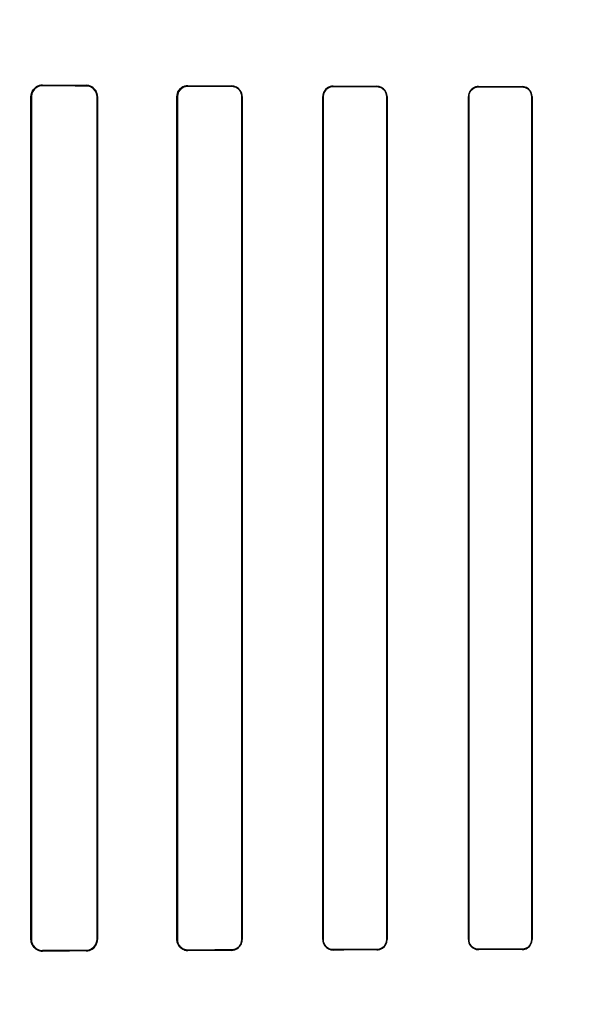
# Model space of a CAD drawing. Header units: millimetres. Extents: x 0 to 297, y 0 to 210.
# Tile 442 of 499: x 242.245 to 242.383, y 158.269 to 158.506. Entities that reach past the tile are written whole.
import ezdxf

# ---------------------------------------------------------------- set-up
doc = ezdxf.new("R2010")
doc.units = ezdxf.units.MM
doc.header["$LTSCALE"] = 16.335
doc.layers.get('0').update_dxf_attribs({"linetype": 'CONTINUOUS'})
for name, color, linetype in [('AXES_REF', 7, 'CONTINUOUS'), ('INTFCLR_1', 7, 'CONTINUOUS'), ('INTFCLR_72935', 7, 'CONTINUOUS')]:
    doc.layers.add(name, color=color, linetype=linetype)

msp = doc.modelspace()

# ---------------------------------------------------------------- linework, layer by layer
at = {"color": 7, "linetype": 'Continuous'}
for radius in [6.787079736, 6.7865, 6.743039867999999]:
    msp.add_circle((241.4889109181, 154.7114647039), radius, dxfattribs=at)
for radius, start, end in [(6.72, 278.2771290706, 261.7228709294), (6.874, 113.0826918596, 346.8308908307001)]:
    msp.add_arc((241.4889109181, 154.7114647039), radius, start, end, dxfattribs=at)
at = {"layer": 'AXES_REF', "color": 9, "linetype": 'Continuous'}
msp.add_circle((241.4889109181, 154.7114647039), 4.150003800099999, dxfattribs=at)
msp.add_arc((241.4889109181, 154.7114647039), 6.191158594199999, 94.4118118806, 85.5881881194, dxfattribs=at)
at = {"layer": 'INTFCLR_1', "color": 9, "linetype": 'Continuous'}
for p, q in [((242.2503566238, 158.4906184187), (242.2503566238, 158.4907425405)), ((242.2608566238, 158.4906909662), (242.2608566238, 158.4905740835)), ((242.2853566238, 158.4904837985), (242.2853566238, 158.4905884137)), ((242.2958566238, 158.4905504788), (242.2958566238, 158.4904498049)), ((242.3203566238, 158.4903794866), (242.3203566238, 158.4904729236)), ((242.3308566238, 158.4904437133), (242.3308566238, 158.4903527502)), ((242.3553566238, 158.4902972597), (242.3553566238, 158.4903835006)), ((242.3658566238, 158.4903607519), (242.3658566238, 158.4902761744)), ((242.24755411, 158.4879547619), (242.2476810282, 158.4879547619)), ((242.2634655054, 158.4879547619), (242.2635802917, 158.4879547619)), ((242.2827129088, 158.4879547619), (242.2828189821, 158.4879547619)), ((242.2983439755, 158.4879547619), (242.2984434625, 158.4879547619)), ((242.3178311, 158.4879547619), (242.3179254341, 158.4879547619)), ((242.3332487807, 158.4879547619), (242.3333389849, 158.4879547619)), ((242.3529223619, 158.4879547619), (242.3530092, 158.4879547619)), ((242.3681735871, 158.4879547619), (242.3682576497, 158.4879547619)), ((242.2476810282, 158.2849547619), (242.24755411, 158.2849547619)), ((242.2635802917, 158.2849547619), (242.2634655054, 158.2849547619)), ((242.2828189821, 158.2849547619), (242.2827129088, 158.2849547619)), ((242.2984434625, 158.2849547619), (242.2983439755, 158.2849547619)), ((242.3179254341, 158.2849547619), (242.3178311, 158.2849547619)), ((242.3333389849, 158.2849547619), (242.3332487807, 158.2849547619)), ((242.3530092, 158.2849547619), (242.3529223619, 158.2849547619)), ((242.3682576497, 158.2849547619), (242.3681735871, 158.2849547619)), ((242.2503566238, 158.2821669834), (242.2503566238, 158.2822911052)), ((242.2608566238, 158.2823354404), (242.2608566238, 158.2822185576)), ((242.2853566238, 158.2823211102), (242.2853566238, 158.2824257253)), ((242.2958566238, 158.2824597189), (242.2958566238, 158.2823590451)), ((242.3203566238, 158.2824366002), (242.3203566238, 158.2825300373)), ((242.3308566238, 158.2825567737), (242.3308566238, 158.2824658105)), ((242.3553566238, 158.2825260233), (242.3553566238, 158.2826122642)), ((242.3658566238, 158.2826333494), (242.3658566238, 158.2825487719))]:
    msp.add_line(p, q, dxfattribs=at)
at = {"layer": 'INTFCLR_1', "color": 6, "linetype": 'Continuous'}
for p, q in [((242.24755411, 158.4879547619), (242.24755411, 158.2849547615)), ((242.2476810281, 158.4879547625), (242.2476810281, 158.2849547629)), ((242.2634655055, 158.2849547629), (242.2634655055, 158.4879547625)), ((242.2635802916, 158.2849547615), (242.2635802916, 158.4879547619)), ((242.2827129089, 158.4879547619), (242.2827129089, 158.2849547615)), ((242.2828189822, 158.4879547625), (242.2828189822, 158.2849547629)), ((242.2983439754, 158.2849547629), (242.2983439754, 158.4879547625)), ((242.2984434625, 158.2849547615), (242.2984434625, 158.4879547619)), ((242.3178311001, 158.4879547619), (242.3178311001, 158.2849547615)), ((242.317925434, 158.4879547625), (242.317925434, 158.2849547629)), ((242.3332487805, 158.2849547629), (242.3332487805, 158.4879547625)), ((242.3333389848, 158.2849547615), (242.3333389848, 158.4879547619)), ((242.3529223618, 158.4879547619), (242.3529223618, 158.2849547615)), ((242.3530092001, 158.4879547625), (242.3530092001, 158.2849547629)), ((242.3681735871, 158.2849547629), (242.3681735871, 158.4879547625)), ((242.3682576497, 158.2849547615), (242.3682576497, 158.4879547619))]:
    msp.add_line(p, q, dxfattribs=at)
at = {"layer": 'INTFCLR_1', "color": 7, "linetype": 'Continuous'}
for points in [[(242.2503566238, 158.4906184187), (242.2502612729, 158.4906171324), (242.2501650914, 158.4906123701), (242.2500682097, 158.4906040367), (242.2499700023, 158.4905919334), (242.2498713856, 158.490576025), (242.2497747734, 158.4905567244), (242.2496810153, 158.4905343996), (242.2495894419, 158.4905090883), (242.249500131, 158.4904809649)], [(242.2844847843, 158.4904434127), (242.2845744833, 158.4904726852), (242.2846661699, 158.4904989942), (242.2847597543, 158.4905221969), (242.2848550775, 158.4905421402), (242.2849520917, 158.4905587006), (242.2850508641, 158.4905717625), (242.2851513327, 158.4905811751), (242.2852533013, 158.4905867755), (242.2853566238, 158.4905884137)], [(242.2495037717, 158.2824273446), (242.2495913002, 158.2823998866), (242.2496808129, 158.2823751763), (242.2497722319, 158.2823533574), (242.249865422, 158.2823345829), (242.2499603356, 158.2823189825), (242.2500570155, 158.2823066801), (242.2501553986, 158.2822978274), (242.2502553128, 158.2822925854), (242.2503566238, 158.2822911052)]]:
    msp.add_lwpolyline(points, dxfattribs=at)
at = {"layer": 'INTFCLR_1', "color": 6, "linetype": 'Continuous'}
for centre, major_axis, ratio, start_param, end_param in [((242.5531066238, 158.4914547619), (0.3650864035, 0), 0.0034906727, -2.5485709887, -2.4989177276), ((242.5531066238, 158.4914547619), (0.3860864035, 0), 0.0034906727, -2.4721230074, -2.4294368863), ((242.5531066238, 158.4914547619), (0.3650864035, 0), 0.0034906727, -2.3940887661, -2.3526946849), ((242.5531066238, 158.4914547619), (0.3860864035, 0), 0.0034906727, -2.3371288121, -2.3000343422), ((242.5531066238, 158.4914547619), (0.3650864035, 0), 0.0034906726, -2.2620717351, -2.2252929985), ((242.5531066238, 158.4914547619), (0.3860864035, 0), 0.0034906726, -2.217857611, -2.1841931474), ((242.5531066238, 158.4914547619), (0.3650864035, 0), 0.0034906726, -2.1431981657, -2.1093469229), ((242.5531066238, 158.4914547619), (0.3860864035, 0), 0.0034906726, -2.108530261, -2.0771538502), ((242.5531066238, 158.2814547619), (0.3860864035, 0), 0.0034906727, 2.4294368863, 2.4721230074), ((242.5531066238, 158.2814547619), (0.3650864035, 0), 0.0034906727, 2.4989177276, 2.5485709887), ((242.5531066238, 158.281454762), (0.3860864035, 0), 0.0034906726, 2.3000343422, 2.3371288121), ((242.5531066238, 158.281454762), (0.3650864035, 0), 0.0034906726, 2.3526946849, 2.3940887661), ((242.5531066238, 158.2814547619), (0.3860864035, 0), 0.0034906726, 2.1841931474, 2.217857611), ((242.5531066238, 158.2814547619), (0.3650864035, 0), 0.0034906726, 2.2252929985, 2.2620717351), ((242.5531066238, 158.2814547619), (0.3860864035, 0), 0.0034906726, 2.0771538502, 2.108530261), ((242.5531066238, 158.2814547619), (0.3650864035, 0), 0.0034906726, 2.1093469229, 2.1431981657)]:
    msp.add_ellipse(centre, major_axis=major_axis, ratio=ratio, start_param=start_param, end_param=end_param, dxfattribs=at)
for points, knots in [([(242.2503566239, 158.4907425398), (242.2498168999, 158.4907453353), (242.2483629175, 158.4903445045), (242.24755411, 158.488834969), (242.24755411, 158.4879547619)], [0, 0, 0, 0, 0.3801089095, 1, 1, 1, 1]), ([(242.2635802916, 158.4879547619), (242.2635802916, 158.4884511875), (242.2632139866, 158.4898604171), (242.2617431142, 158.4906868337), (242.2608566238, 158.4906909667)], [0, 0, 0, 0, 0.3589677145, 1, 1, 1, 1]), ([(242.2634655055, 158.4879547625), (242.2634655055, 158.4884495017), (242.2630955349, 158.4898034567), (242.2616878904, 158.4905707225), (242.2608566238, 158.4905740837)], [0, 0, 0, 0, 0.3731029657, 1, 1, 1, 1]), ([(242.2984434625, 158.4879547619), (242.2984434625, 158.488472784), (242.2980491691, 158.4898214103), (242.2966552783, 158.490547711), (242.2958566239, 158.4905504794)], [0, 0, 0, 0, 0.3934301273, 1, 1, 1, 1]), ([(242.2853566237, 158.4904837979), (242.284849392, 158.4904855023), (242.2835288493, 158.490101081), (242.2828189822, 158.4887355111), (242.2828189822, 158.4879547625)], [0, 0, 0, 0, 0.393820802, 1, 1, 1, 1]), ([(242.2983439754, 158.4879547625), (242.2983439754, 158.4884643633), (242.2979515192, 158.4897626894), (242.2966134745, 158.4904474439), (242.2958566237, 158.4904498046)], [0, 0, 0, 0, 0.4023835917, 1, 1, 1, 1]), ([(242.320356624, 158.4904729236), (242.3198707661, 158.4904743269), (242.3185605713, 158.4901109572), (242.3178311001, 158.4887496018), (242.3178311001, 158.4879547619)], [0, 0, 0, 0, 0.3793706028, 1, 1, 1, 1]), ([(242.320356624, 158.4903794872), (242.3198958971, 158.4903807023), (242.318636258, 158.4900375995), (242.317925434, 158.4887264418), (242.317925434, 158.4879547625)], [0, 0, 0, 0, 0.3738441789, 1, 1, 1, 1]), ([(242.3333389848, 158.4879547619), (242.3333389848, 158.4884768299), (242.3329332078, 158.4897753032), (242.3315990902, 158.4904417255), (242.3308566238, 158.4904437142)], [0, 0, 0, 0, 0.4128530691, 1, 1, 1, 1]), ([(242.3332487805, 158.4879547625), (242.3332487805, 158.4884630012), (242.3328523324, 158.4897153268), (242.3315671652, 158.4903510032), (242.3308566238, 158.4903527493)], [0, 0, 0, 0, 0.4170053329, 1, 1, 1, 1]), ([(242.3553566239, 158.4903835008), (242.3549054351, 158.4903845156), (242.3536465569, 158.4900505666), (242.3529223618, 158.4887368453), (242.3529223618, 158.4879547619)], [0, 0, 0, 0, 0.3658474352, 1, 1, 1, 1]), ([(242.3553566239, 158.4902972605), (242.3547892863, 158.4902984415), (242.3535470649, 158.489835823), (242.3530092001, 158.4885839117), (242.3530092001, 158.4879547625)], [0, 0, 0, 0, 0.4741700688, 1, 1, 1, 1]), ([(242.3682576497, 158.4879547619), (242.3682576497, 158.4884737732), (242.3678502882, 158.4897325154), (242.366561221, 158.4903592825), (242.3658566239, 158.490360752)], [0, 0, 0, 0, 0.4241640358, 1, 1, 1, 1]), ([(242.3681735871, 158.4879547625), (242.3681735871, 158.4884588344), (242.3677770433, 158.4896741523), (242.3665334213, 158.4902748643), (242.3658566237, 158.4902761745)], [0, 0, 0, 0, 0.4268645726, 1, 1, 1, 1]), ([(242.24755411, 158.2849547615), (242.24755411, 158.2844730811), (242.2479053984, 158.283034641), (242.2494237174, 158.2821621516), (242.2503566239, 158.2821669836)], [0, 0, 0, 0, 0.3405065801, 1, 1, 1, 1]), ([(242.2608566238, 158.2823354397), (242.2613211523, 158.282337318), (242.2626667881, 158.2826830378), (242.2634655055, 158.2840960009), (242.2634655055, 158.2849547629)], [0, 0, 0, 0, 0.3510423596, 1, 1, 1, 1]), ([(242.2608566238, 158.2822185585), (242.2613611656, 158.2822209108), (242.2627704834, 158.2826016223), (242.2635802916, 158.2840756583), (242.2635802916, 158.2849547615)], [0, 0, 0, 0, 0.3646493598, 1, 1, 1, 1]), ([(242.2827129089, 158.2849547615), (242.2827129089, 158.2844508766), (242.2830925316, 158.2830817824), (242.2845206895, 158.2823179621), (242.2853566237, 158.2823211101)], [0, 0, 0, 0, 0.3760826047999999, 1, 1, 1, 1]), ([(242.2828189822, 158.2849547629), (242.2828189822, 158.2844490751), (242.2832052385, 158.2831295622), (242.2845742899, 158.2824230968), (242.2853566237, 158.2824257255)], [0, 0, 0, 0, 0.392606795, 1, 1, 1, 1]), ([(242.2958566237, 158.2824597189), (242.2963752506, 158.2824613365), (242.2976748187, 158.2828662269), (242.2983439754, 158.2842062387), (242.2983439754, 158.2849547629)], [0, 0, 0, 0, 0.4092869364, 1, 1, 1, 1]), ([(242.2958566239, 158.2823590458), (242.2963761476, 158.2823608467), (242.2977231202, 158.2827623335), (242.2984434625, 158.2841576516), (242.2984434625, 158.2849547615)], [0, 0, 0, 0, 0.394586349, 1, 1, 1, 1]), ([(242.3178311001, 158.2849547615), (242.3178311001, 158.2844347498), (242.3182340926, 158.2831184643), (242.3195935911, 158.2824343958), (242.320356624, 158.2824365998)], [0, 0, 0, 0, 0.4052940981, 1, 1, 1, 1]), ([(242.317925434, 158.2849547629), (242.317925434, 158.2844461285), (242.3183216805, 158.2831771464), (242.3196295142, 158.2825281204), (242.320356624, 158.2825300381)], [0, 0, 0, 0, 0.4116008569, 1, 1, 1, 1]), ([(242.3308566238, 158.2825567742), (242.3313050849, 158.2825578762), (242.3325437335, 158.2828957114), (242.3332487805, 158.2841885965), (242.3332487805, 158.2849547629)], [0, 0, 0, 0, 0.3692177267, 1, 1, 1, 1]), ([(242.3308566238, 158.282465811), (242.3313279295, 158.2824670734), (242.3326146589, 158.2828237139), (242.3333389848, 158.2841650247), (242.3333389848, 158.2849547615)], [0, 0, 0, 0, 0.3737437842, 1, 1, 1, 1]), ([(242.3529223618, 158.2849547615), (242.3529223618, 158.2844354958), (242.3533294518, 158.2831625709), (242.3546378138, 158.2825244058), (242.3553566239, 158.2825260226)], [0, 0, 0, 0, 0.4194128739, 1, 1, 1, 1]), ([(242.3530092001, 158.2849547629), (242.3530092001, 158.2844498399), (242.3534061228, 158.2832213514), (242.3546673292, 158.2826108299), (242.3553566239, 158.2826122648)], [0, 0, 0, 0, 0.4228059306, 1, 1, 1, 1]), ([(242.3658566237, 158.282633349), (242.3663302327, 158.2826342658), (242.3675385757, 158.283000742), (242.3681735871, 158.284249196), (242.3681735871, 158.2849547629)], [0, 0, 0, 0, 0.4016445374, 1, 1, 1, 1]), ([(242.3658566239, 158.2825487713), (242.3664368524, 158.2825499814), (242.3677070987, 158.2830266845), (242.3682576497, 158.284309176), (242.3682576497, 158.2849547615)], [0, 0, 0, 0, 0.4733419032, 1, 1, 1, 1])]:
    msp.add_open_spline(points, degree=3, knots=knots, dxfattribs=at)
at = {"layer": 'INTFCLR_1', "color": 7, "linetype": 'Continuous'}
for points, knots in [([(242.2503566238, 158.4906184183), (242.2498554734, 158.4906114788), (242.2484720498, 158.4902583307), (242.247676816, 158.4888083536), (242.2476810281, 158.4879547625)], [0, 0, 0, 0, 0.369942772, 1, 1, 1, 1]), ([(242.2853566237, 158.4905884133), (242.2848175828, 158.4905848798), (242.2834412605, 158.4901837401), (242.2827073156, 158.4887580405), (242.2827129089, 158.4879547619)], [0, 0, 0, 0, 0.4015735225, 1, 1, 1, 1]), ([(242.2476810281, 158.2849547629), (242.2476808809, 158.2844915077), (242.2480194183, 158.2831120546), (242.249468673, 158.2823060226), (242.2503566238, 158.2822911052)], [0, 0, 0, 0, 0.3428139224, 1, 1, 1, 1]), ([(242.2476810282, 158.2849547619), (242.2476810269, 158.2844728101), (242.2479838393, 158.2833621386), (242.2489260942, 158.2826195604), (242.2495037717, 158.2824273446)], [0, 0, 0, 0, 0.4418459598, 1, 1, 1, 1])]:
    msp.add_open_spline(points, degree=3, knots=knots, dxfattribs=at)
at = {"layer": 'INTFCLR_72935', "color": 9, "linetype": 'Continuous'}
for p, q in [((242.2503566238, 158.4907425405), (242.2503566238, 158.4906184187)), ((242.2608566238, 158.4905740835), (242.2608566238, 158.4906909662)), ((242.2853566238, 158.4905884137), (242.2853566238, 158.4904837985)), ((242.2958566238, 158.4904498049), (242.2958566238, 158.4905504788)), ((242.3203566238, 158.4904729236), (242.3203566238, 158.4903794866)), ((242.3308566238, 158.4903527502), (242.3308566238, 158.4904437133)), ((242.3553566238, 158.4903835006), (242.3553566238, 158.4902972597)), ((242.3658566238, 158.4902761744), (242.3658566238, 158.4903607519)), ((242.2476810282, 158.4879547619), (242.24755411, 158.4879547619)), ((242.2635802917, 158.4879547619), (242.2634655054, 158.4879547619)), ((242.2828189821, 158.4879547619), (242.2827129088, 158.4879547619)), ((242.2984434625, 158.4879547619), (242.2983439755, 158.4879547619)), ((242.3179254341, 158.4879547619), (242.3178311, 158.4879547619)), ((242.3333389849, 158.4879547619), (242.3332487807, 158.4879547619)), ((242.3530092, 158.4879547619), (242.3529223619, 158.4879547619)), ((242.3682576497, 158.4879547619), (242.3681735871, 158.4879547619)), ((242.24755411, 158.2849547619), (242.2476810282, 158.2849547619)), ((242.2634655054, 158.2849547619), (242.2635802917, 158.2849547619)), ((242.2827129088, 158.2849547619), (242.2828189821, 158.2849547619)), ((242.2983439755, 158.2849547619), (242.2984434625, 158.2849547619)), ((242.3178311, 158.2849547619), (242.3179254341, 158.2849547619)), ((242.3332487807, 158.2849547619), (242.3333389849, 158.2849547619)), ((242.3529223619, 158.2849547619), (242.3530092, 158.2849547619)), ((242.3681735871, 158.2849547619), (242.3682576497, 158.2849547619)), ((242.2503566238, 158.2822911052), (242.2503566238, 158.2821669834)), ((242.2608566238, 158.2822185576), (242.2608566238, 158.2823354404)), ((242.2853566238, 158.2824257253), (242.2853566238, 158.2823211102)), ((242.2958566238, 158.2823590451), (242.2958566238, 158.2824597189)), ((242.3203566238, 158.2825300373), (242.3203566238, 158.2824366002)), ((242.3308566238, 158.2824658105), (242.3308566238, 158.2825567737)), ((242.3553566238, 158.2826122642), (242.3553566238, 158.2825260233)), ((242.3658566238, 158.2825487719), (242.3658566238, 158.2826333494))]:
    msp.add_line(p, q, dxfattribs=at)
at = {"layer": 'INTFCLR_72935', "color": 6, "linetype": 'Continuous'}
for p, q in [((242.24755411, 158.2849547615), (242.24755411, 158.4879547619)), ((242.2476810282, 158.2849547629), (242.2476810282, 158.4879547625)), ((242.2634655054, 158.4879547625), (242.2634655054, 158.2849547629)), ((242.2635802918, 158.4879547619), (242.2635802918, 158.2849547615)), ((242.2827129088, 158.2849547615), (242.2827129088, 158.4879547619)), ((242.2828189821, 158.2849547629), (242.2828189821, 158.4879547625)), ((242.2983439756, 158.4879547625), (242.2983439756, 158.2849547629)), ((242.2984434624, 158.4879547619), (242.2984434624, 158.2849547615)), ((242.3178310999, 158.2849547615), (242.3178310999, 158.4879547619)), ((242.3179254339, 158.2849547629), (242.3179254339, 158.4879547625)), ((242.3332487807, 158.4879547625), (242.3332487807, 158.2849547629)), ((242.333338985, 158.4879547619), (242.333338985, 158.2849547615)), ((242.352922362, 158.2849547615), (242.352922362, 158.4879547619)), ((242.3530092, 158.2849547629), (242.3530092, 158.4879547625)), ((242.368173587, 158.4879547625), (242.368173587, 158.2849547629)), ((242.3682576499, 158.4879547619), (242.3682576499, 158.2849547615))]:
    msp.add_line(p, q, dxfattribs=at)
at = {"layer": 'INTFCLR_72935', "color": 7, "linetype": 'Continuous'}
msp.add_lwpolyline([(242.2844847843, 158.2824661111), (242.2845744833, 158.2824368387), (242.2846661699, 158.2824105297), (242.2847597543, 158.2823873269), (242.2848550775, 158.2823673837), (242.2849520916, 158.2823508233), (242.2850508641, 158.2823377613), (242.2851513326, 158.2823283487), (242.2852533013, 158.2823227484), (242.2853566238, 158.2823211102)], dxfattribs=at)
at = {"layer": 'INTFCLR_72935', "color": 6, "linetype": 'Continuous'}
for centre, major_axis, ratio, start_param, end_param in [((242.5531066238, 158.4914547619), (0.3650864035, 0), 0.0034906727, -2.5485709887, -2.4989177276), ((242.5531066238, 158.4914547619), (0.3860864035, 0), 0.0034906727, -2.4721230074, -2.4294368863), ((242.5531066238, 158.4914547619), (0.3650864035, 0), 0.0034906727, -2.3940887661, -2.3526946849), ((242.5531066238, 158.4914547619), (0.3860864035, 0), 0.0034906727, -2.3371288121, -2.3000343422), ((242.5531066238, 158.4914547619), (0.3650864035, 0), 0.0034906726, -2.262071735, -2.2252929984), ((242.5531066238, 158.4914547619), (0.3860864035, 0), 0.0034906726, -2.217857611, -2.1841931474), ((242.5531066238, 158.4914547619), (0.3650864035, 0), 0.0034906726, -2.1431981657, -2.1093469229), ((242.5531066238, 158.4914547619), (0.3860864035, 0), 0.0034906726, -2.108530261, -2.0771538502), ((242.5531066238, 158.2814547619), (0.3860864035, 0), 0.0034906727, 2.4294368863, 2.4721230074), ((242.5531066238, 158.2814547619), (0.3650864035, 0), 0.0034906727, 2.4989177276, 2.5485709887), ((242.5531066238, 158.281454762), (0.3860864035, 0), 0.0034906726, 2.3000343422, 2.3371288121), ((242.5531066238, 158.281454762), (0.3650864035, 0), 0.0034906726, 2.3526946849, 2.3940887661), ((242.5531066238, 158.2814547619), (0.3860864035, 0), 0.0034906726, 2.1841931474, 2.217857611), ((242.5531066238, 158.2814547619), (0.3650864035, 0), 0.0034906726, 2.2252929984, 2.262071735), ((242.5531066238, 158.2814547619), (0.3860864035, 0), 0.0034906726, 2.0771538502, 2.108530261), ((242.5531066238, 158.2814547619), (0.3650864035, 0), 0.0034906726, 2.1093469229, 2.1431981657)]:
    msp.add_ellipse(centre, major_axis=major_axis, ratio=ratio, start_param=start_param, end_param=end_param, dxfattribs=at)
for points, knots in [([(242.24755411, 158.4879547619), (242.24755411, 158.4884364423), (242.247905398, 158.4898748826), (242.2494237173, 158.4907473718), (242.2503566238, 158.4907425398)], [0, 0, 0, 0, 0.340506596, 1, 1, 1, 1]), ([(242.2476810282, 158.4879547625), (242.2476810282, 158.4884418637), (242.2480426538, 158.4898219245), (242.2494900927, 158.4906222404), (242.2503566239, 158.4906184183)], [0, 0, 0, 0, 0.3598452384, 1, 1, 1, 1]), ([(242.2635802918, 158.4879547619), (242.2635802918, 158.4884217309), (242.2632423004, 158.4898240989), (242.2617696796, 158.4906867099), (242.2608566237, 158.4906909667)], [0, 0, 0, 0, 0.3383747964, 1, 1, 1, 1]), ([(242.2608566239, 158.4905740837), (242.2613211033, 158.4905722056), (242.2626667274, 158.490226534), (242.2634655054, 158.4888135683), (242.2634655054, 158.4879547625)], [0, 0, 0, 0, 0.3510066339, 1, 1, 1, 1]), ([(242.2827129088, 158.4879547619), (242.2827129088, 158.4884586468), (242.2830925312, 158.4898277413), (242.2845206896, 158.4905915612), (242.2853566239, 158.4905884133)], [0, 0, 0, 0, 0.3760826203, 1, 1, 1, 1]), ([(242.2984434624, 158.4879547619), (242.2984434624, 158.4884703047), (242.2980511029, 158.4898180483), (242.2966574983, 158.4905477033), (242.2958566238, 158.4905504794)], [0, 0, 0, 0, 0.3916242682, 1, 1, 1, 1]), ([(242.2828189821, 158.4879547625), (242.2828189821, 158.488460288), (242.283205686, 158.4897794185), (242.2845742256, 158.4904864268), (242.2853566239, 158.4904837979)], [0, 0, 0, 0, 0.392510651, 1, 1, 1, 1]), ([(242.2958566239, 158.4904498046), (242.2963540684, 158.490448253), (242.2976490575, 158.4900651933), (242.2983439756, 158.4887230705), (242.2983439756, 158.4879547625)], [0, 0, 0, 0, 0.3930041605, 1, 1, 1, 1]), ([(242.3203566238, 158.4904729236), (242.3198599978, 158.490474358), (242.3185472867, 158.4901001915), (242.3178310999, 158.4887396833), (242.3178310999, 158.4879547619)], [0, 0, 0, 0, 0.387521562, 1, 1, 1, 1]), ([(242.3179254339, 158.4879547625), (242.3179254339, 158.4884636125), (242.3183212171, 158.4897330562), (242.3196296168, 158.4903814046), (242.3203566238, 158.4903794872)], [0, 0, 0, 0, 0.411737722, 1, 1, 1, 1]), ([(242.333338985, 158.4879547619), (242.333338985, 158.488475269), (242.3329355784, 158.4897738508), (242.3316006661, 158.4904417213), (242.330856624, 158.4904437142)], [0, 0, 0, 0, 0.4116138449, 1, 1, 1, 1]), ([(242.3308566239, 158.4903527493), (242.3313170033, 158.4903516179), (242.3325584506, 158.4900021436), (242.3332487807, 158.4887100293), (242.3332487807, 158.4879547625)], [0, 0, 0, 0, 0.3787123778, 1, 1, 1, 1]), ([(242.3553566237, 158.4903835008), (242.3548922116, 158.4903845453), (242.3536301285, 158.4900377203), (242.352922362, 158.4887247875), (242.352922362, 158.4879547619)], [0, 0, 0, 0, 0.3762140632, 1, 1, 1, 1]), ([(242.3530092, 158.4879547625), (242.3530092, 158.4884643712), (242.353410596, 158.4896941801), (242.3546716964, 158.4902986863), (242.3553566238, 158.4902972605)], [0, 0, 0, 0, 0.4266158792, 1, 1, 1, 1]), ([(242.3682576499, 158.4879547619), (242.3682576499, 158.4884760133), (242.3678484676, 158.4897355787), (242.3665591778, 158.4903592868), (242.3658566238, 158.490360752)], [0, 0, 0, 0, 0.4259261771, 1, 1, 1, 1]), ([(242.3658566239, 158.4902761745), (242.3663392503, 158.4902752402), (242.36754965, 158.4898995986), (242.368173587, 158.4886519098), (242.368173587, 158.4879547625)], [0, 0, 0, 0, 0.4090843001, 1, 1, 1, 1]), ([(242.2503566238, 158.2821669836), (242.2498168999, 158.2821641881), (242.2483629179, 158.2825650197), (242.24755411, 158.2840745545), (242.24755411, 158.2849547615)], [0, 0, 0, 0, 0.3801089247, 1, 1, 1, 1]), ([(242.2476810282, 158.2849547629), (242.2476810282, 158.2844678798), (242.2480424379, 158.2830878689), (242.2494898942, 158.2822872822), (242.2503566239, 158.2822911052)], [0, 0, 0, 0, 0.3596893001, 1, 1, 1, 1]), ([(242.2634655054, 158.2849547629), (242.2634655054, 158.2844600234), (242.2630955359, 158.2831060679), (242.2616878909, 158.2823388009), (242.2608566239, 158.2823354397)], [0, 0, 0, 0, 0.373102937, 1, 1, 1, 1]), ([(242.2608566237, 158.2822185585), (242.2613717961, 158.2822209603), (242.262783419, 158.2826123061), (242.2635802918, 158.2840853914), (242.2635802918, 158.2849547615)], [0, 0, 0, 0, 0.3720910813, 1, 1, 1, 1]), ([(242.2853566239, 158.2824257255), (242.2848430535, 158.2824239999), (242.2835207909, 158.2828144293), (242.2828189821, 158.2841798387), (242.2828189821, 158.2849547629)], [0, 0, 0, 0, 0.3985830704, 1, 1, 1, 1]), ([(242.2983439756, 158.2849547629), (242.2983439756, 158.284447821), (242.2979550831, 158.2831495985), (242.2966160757, 158.2824620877), (242.2958566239, 158.2824597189)], [0, 0, 0, 0, 0.4003023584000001, 1, 1, 1, 1]), ([(242.2958566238, 158.2823590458), (242.296384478, 158.2823608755), (242.2977335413, 158.2827704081), (242.2984434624, 158.2841653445), (242.2984434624, 158.2849547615)], [0, 0, 0, 0, 0.4007193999, 1, 1, 1, 1]), ([(242.3178310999, 158.2849547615), (242.3178310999, 158.2844352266), (242.3182328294, 158.2831185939), (242.3195930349, 158.2824343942), (242.3203566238, 158.2824365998)], [0, 0, 0, 0, 0.4048974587, 1, 1, 1, 1]), ([(242.3203566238, 158.2825300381), (242.3198835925, 158.2825287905), (242.3186210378, 158.2828840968), (242.3179254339, 158.2841943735), (242.3179254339, 158.2849547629)], [0, 0, 0, 0, 0.3835125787, 1, 1, 1, 1]), ([(242.3332487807, 158.2849547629), (242.3332487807, 158.2844462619), (242.3328527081, 158.2831934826), (242.3315670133, 158.2825585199), (242.3308566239, 158.2825567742)], [0, 0, 0, 0, 0.4171827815, 1, 1, 1, 1]), ([(242.330856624, 158.282465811), (242.3313400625, 158.2824671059), (242.3326295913, 158.2828357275), (242.333338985, 158.2841761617), (242.333338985, 158.2849547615)], [0, 0, 0, 0, 0.3830625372, 1, 1, 1, 1]), ([(242.352922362, 158.2849547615), (242.352922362, 158.2844316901), (242.3533329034, 158.2831575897), (242.3546413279, 158.2825244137), (242.3553566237, 158.2825260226)], [0, 0, 0, 0, 0.4223873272, 1, 1, 1, 1]), ([(242.3553566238, 158.2826122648), (242.3547892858, 158.2826110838), (242.3535470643, 158.2830737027), (242.3530092, 158.284325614), (242.3530092, 158.2849547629)], [0, 0, 0, 0, 0.4741703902, 1, 1, 1, 1]), ([(242.368173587, 158.2849547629), (242.368173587, 158.2844476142), (242.3677742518, 158.2832313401), (242.3665305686, 158.2826346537), (242.3658566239, 158.282633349)], [0, 0, 0, 0, 0.4293886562, 1, 1, 1, 1]), ([(242.3658566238, 158.2825487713), (242.366308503, 158.2825497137), (242.3675522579, 158.2828898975), (242.3682576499, 158.2841875), (242.3682576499, 158.2849547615)], [0, 0, 0, 0, 0.3706543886, 1, 1, 1, 1])]:
    msp.add_open_spline(points, degree=3, knots=knots, dxfattribs=at)
at = {"layer": 'INTFCLR_72935', "color": 7, "linetype": 'Continuous'}
msp.add_open_spline([(242.2853566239, 158.2823211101), (242.284817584, 158.2823246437), (242.2834412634, 158.2827257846), (242.2827073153, 158.2841514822), (242.2827129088, 158.2849547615)], degree=3, knots=[0, 0, 0, 0, 0.401572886, 1, 1, 1, 1], dxfattribs=at)

doc.saveas('drawing.dxf')
